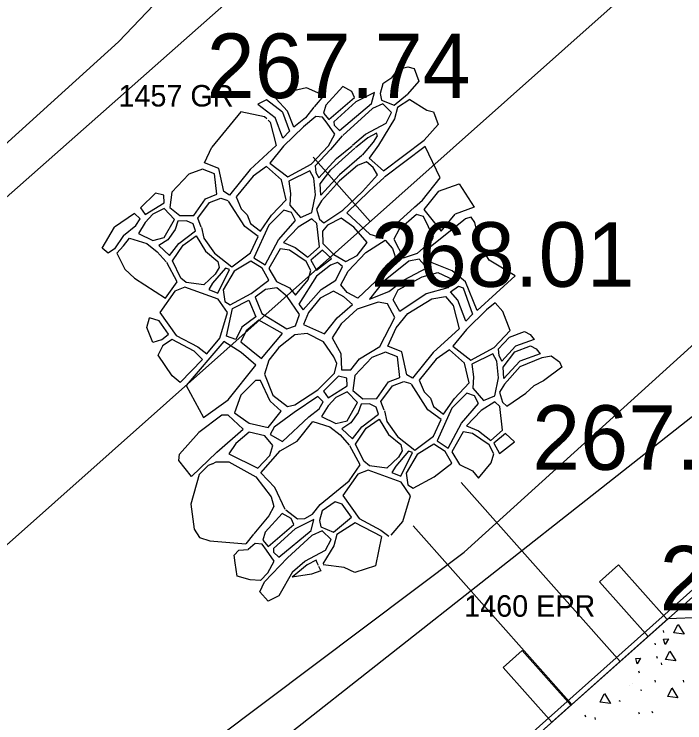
# Model space of a CAD drawing. Extents: x 49683 to 58852, y 49525 to 54803.
# Drawn here: x 55368.54 to 55399.73, y 53184.69 to 53217.62 of the extents above; entities that cross this region are included whole.
import ezdxf

# ---------------------------------------------------------------- set-up
doc = ezdxf.new("R2010")
doc.units = 0
for name, color, linetype in [('Level 1', 7, 'Continuous'), ('Level 15', 7, 'Continuous'), ('Level 27', 7, 'Continuous'), ('Level 3', 7, 'Continuous'), ('Level 32', 7, 'Continuous'), ('Level 53', 7, 'Continuous'), ('Level 57', 7, 'Continuous'), ('Level 7', 7, 'Continuous'), ('Level 8', 7, 'Continuous')]:
    doc.layers.add(name, color=color, linetype=linetype)

msp = doc.modelspace()

# ---------------------------------------------------------------- linework, layer by layer
at = {"layer": 'Level 1'}
for p, q in [((52544.807, 50683.302), (55534.583, 53340.862)), ((55385.101, 53207.99), (55382.444, 53210.979))]:
    msp.add_line(p, q, dxfattribs=at)
at = {"layer": 'Level 15'}
for p, q in [((55396.719, 53187.544), (55389.328, 53195.859)), ((55394.476, 53185.551), (55387.104, 53193.845)), ((55398.961, 53189.537), (55414.815, 53190.25)), ((55398.961, 53189.537), (55387.03, 53178.933))]:
    msp.add_line(p, q, dxfattribs=at)
for points in [[(55386.1, 53214.666), (55386.398, 53215.071), (55386.844, 53215.178), (55387.148, 53215.105), (55387.37, 53214.509), (55386.832, 53213.906)], [(55386.1, 53214.666), (55385.683, 53214.383), (55385.56, 53213.941), (55385.621, 53213.635), (55386.209, 53213.391), (55386.832, 53213.906)], [(55382.144, 53214.202), (55381.337, 53214.012), (55380.715, 53213.711), (55381.256, 53213.121)], [(55382.951, 53213.851), (55382.144, 53214.202)], [(55383.821, 53214.258), (55383.036, 53213.399), (55382.925, 53213.02), (55383.17, 53212.726), (55384.372, 53213.756), (55384.25, 53214.026), (55383.821, 53214.258)], [(55381.028, 53213.073), (55380.28, 53213.64), (55379.876, 53213.446), (55380.677, 53212.815)], [(55382.951, 53213.851), (55382.5, 53213.316)], [(55386.943, 53213.656), (55386.368, 53213.281), (55386.233, 53212.754), (55385.484, 53211.54), (55385.055, 53210.939), (55385.716, 53210.352), (55387.611, 53211.765)], [(55386.943, 53213.656), (55387.734, 53213.162), (55388.038, 53213.09), (55388.26, 53212.493), (55387.611, 53211.765)], [(55382.485, 53213.3), (55382.095, 53212.813), (55381.557, 53212.38), (55381.256, 53213.121)], [(55384.283, 53211.533), (55384.884, 53212.042), (55385.841, 53212.557), (55386.098, 53213.06), (55385.682, 53213.452), (55385.204, 53213.243), (55383.827, 53211.988)], [(55380.299, 53212.765), (55380.19, 53212.849), (55379.092, 53213.079), (55377.738, 53211.442)], [(55381.028, 53213.073), (55381.346, 53212.19), (55381.04, 53211.863), (55380.677, 53212.815)], [(55380.362, 53212.706), (55380.451, 53212.6), (55380.734, 53211.515), (55379.521, 53210.407), (55378.561, 53209.215), (55378.287, 53209.383), (55378.067, 53210.448), (55377.403, 53210.71), (55377.738, 53211.442)], [(55384.738, 53211.077), (55385.252, 53211.674), (55385.448, 53211.969), (55385.399, 53212.091), (55384.994, 53211.882), (55384.411, 53211.41)], [(55383.802, 53211.964), (55383.256, 53211.335), (55382.54, 53210.574), (55382.573, 53210.273), (55382.718, 53210.016), (55383.535, 53210.922), (55384.258, 53211.508)], [(55384.713, 53211.052), (55383.679, 53210.151), (55382.807, 53209.212), (55382.774, 53209.737), (55383.277, 53210.396), (55383.803, 53210.877), (55384.393, 53211.392)], [(55387.156, 53208.663), (55387.527, 53208.982), (55388.362, 53210.012), (55387.653, 53211.481), (55385.762, 53210.057)], [(55385.744, 53210.04), (55385.052, 53209.404), (55384.012, 53208.386), (55385.084, 53207.404), (55385.396, 53207.315), (55386, 53207.606), (55387.139, 53208.646)], [(55388.273, 53209.407), (55389.241, 53209.743), (55389.934, 53208.663), (55389.048, 53208.327)], [(55388.273, 53209.407), (55387.602, 53208.553), (55388.399, 53207.546), (55389.048, 53208.327)], [(55377.246, 53207.732), (55377.084, 53208.138), (55377.622, 53208.866), (55378.16, 53209.067), (55378.484, 53208.97)], [(55377.261, 53207.706), (55377.361, 53207.21), (55377.862, 53206.513), (55378.67, 53205.877), (55379.541, 53206.527), (55379.897, 53207.299), (55379.273, 53207.752), (55378.51, 53208.942)], [(55373.623, 53207.343), (55374.209, 53207.8), (55374.399, 53208.115), (55374.147, 53208.367), (55373.205, 53207.732)], [(55390.077, 53203.849), (55389.533, 53205.185), (55388.912, 53205.701), (55387.9, 53206.1), (55387.69, 53206.311), (55387.912, 53206.828), (55389.52, 53208.12)], [(55390.077, 53203.849), (55391.848, 53205.468), (55390.628, 53206.198), (55390.212, 53206.891), (55389.971, 53207.951), (55389.795, 53208.191), (55389.52, 53208.12)], [(55373.623, 53207.343), (55373.21, 53206.725), (55372.91, 53206.513), (55372.641, 53206.746), (55373.205, 53207.732)], [(55373.632, 53206.855), (55373.915, 53207.212), (55374.712, 53206.961), (55375.195, 53206.583), (55375.618, 53206.109)], [(55373.632, 53206.855), (55373.323, 53206.519), (55373.696, 53205.771), (55374.144, 53205.353), (55375.587, 53204.425)], [(55375.587, 53204.425), (55376.121, 53205.188), (55375.644, 53206.083)], [(55390.914, 53204.213), (55390.506, 53203.883), (55389.578, 53202.977), (55388.951, 53202.194), (55389.777, 53201.547), (55390.862, 53202.141), (55391.609, 53202.93)], [(55391.609, 53202.93), (55391.274, 53203.808), (55390.914, 53204.213)], [(55375.401, 53202.492), (55374.999, 53202.361), (55374.718, 53203.061), (55374.841, 53203.51)], [(55375.401, 53202.492), (55375.726, 53202.761), (55375.286, 53203.373), (55374.841, 53203.51)], [(55391.572, 53202.616), (55392.282, 53202.884), (55392.548, 53202.737), (55392.729, 53202.505), (55391.852, 53202.195)], [(55377.306, 53201.574), (55376.914, 53201.966), (55375.885, 53202.504), (55375.448, 53202.219)], [(55391.572, 53202.616), (55391.051, 53202.063), (55391.085, 53201.761), (55391.23, 53201.504), (55391.852, 53202.195)], [(55377.306, 53201.574), (55376.264, 53200.511), (55375.885, 53200.813), (55375.234, 53201.774), (55375.468, 53202.241)], [(55391.831, 53201.94), (55392.551, 53202.212), (55392.817, 53202.066), (55392.998, 53201.833), (55392.064, 53201.503)], [(55392.064, 53201.503), (55391.318, 53200.7), (55391.285, 53201.225), (55391.831, 53201.94)], [(55392.077, 53201.246), (55393.091, 53201.668), (55393.524, 53201.752), (55393.908, 53201.463), (55394.009, 53201.214), (55393.154, 53200.58), (55392.708, 53200.353)], [(55392.077, 53201.246), (55391.34, 53200.432), (55391.116, 53200.052), (55391.261, 53199.594), (55391.462, 53199.415), (55392.345, 53200.009), (55392.708, 53200.353)], [(55385.758, 53199.221), (55385.596, 53199.627), (55386.134, 53200.355), (55386.672, 53200.556), (55386.995, 53200.459)], [(55385.773, 53199.194), (55385.872, 53198.699), (55386.374, 53198.001), (55387.182, 53197.365), (55388.052, 53198.015), (55388.409, 53198.788), (55387.784, 53199.24), (55387.022, 53200.43)], [(55377.965, 53197.27), (55379.193, 53198.34), (55378.501, 53198.99), (55378.207, 53198.989), (55377.127, 53198.183)], [(55381.148, 53194.612), (55380.659, 53195.633), (55380.009, 53196.304), (55380.913, 53197.334), (55381.701, 53197.786), (55382.426, 53198.7), (55383.224, 53198.449), (55383.706, 53198.072), (55384.13, 53197.597)], [(55377.965, 53197.27), (55376.798, 53196.137), (55376.208, 53196.881), (55376.233, 53197.174), (55377.127, 53198.183)], [(55381.174, 53194.586), (55381.714, 53194.173), (55382.069, 53194.186), (55382.425, 53194.395), (55382.768, 53194.836), (55384.117, 53195.94), (55384.633, 53196.676), (55384.156, 53197.571)], [(55377.763, 53196.731), (55377.559, 53196.655), (55377.147, 53196.236), (55376.758, 53194.854), (55376.917, 53193.699), (55377.159, 53193.3), (55377.636, 53193.156), (55379.311, 53193.014)], [(55377.763, 53196.731), (55377.942, 53196.816), (55378.53, 53196.817), (55379.789, 53196.125), (55380.501, 53195.203), (55380.616, 53194.751), (55380.385, 53194.31), (55379.682, 53193.475)], [(55386.081, 53193.415), (55386.614, 53194.056), (55386.971, 53195.245), (55386.543, 53195.87), (55385, 53196.431), (55384.522, 53196.247), (55383.822, 53195.254), (55384.593, 53194.189), (55385.597, 53193.651), (55385.968, 53193.367)], [(55385.625, 53193.35), (55384.397, 53193.993), (55383.551, 53193.44), (55383.415, 53192.913), (55382.9, 53192.077)], [(55381.493, 53191.716), (55382.067, 53192.201), (55383.023, 53192.717), (55383.281, 53193.219), (55382.865, 53193.611), (55382.387, 53193.402), (55381.248, 53192.365)], [(55379.667, 53193.46), (55379.311, 53193.014)], [(55385.625, 53193.35), (55385.35, 53191.992), (55384.388, 53191.683), (55383.894, 53191.91), (55382.919, 53192.036)], [(55380.003, 53191.308), (55380.338, 53191.662), (55380.64, 53192.21), (55380.283, 53192.723), (55380.071, 53193.002), (55379.759, 53193.024), (55379.422, 53192.752)], [(55380.003, 53191.308), (55379.517, 53191.331), (55378.92, 53191.516), (55378.821, 53192.134), (55378.78, 53192.482), (55378.99, 53192.715), (55379.422, 53192.752)], [(55381.493, 53191.716), (55380.859, 53190.599), (55380.35, 53190.352), (55379.968, 53190.777), (55380.187, 53191.25), (55381.248, 53192.365)], [(55382.693, 53192.001), (55382.63, 53192.128), (55382.582, 53192.251), (55382.177, 53192.042), (55381.467, 53191.466)], [(55382.693, 53191.971), (55382.742, 53191.875), (55382.799, 53191.756), (55382.371, 53191.6), (55381.467, 53191.466)], [(55381.507, 53191.492), (55381.576, 53191.551)]]:
    msp.add_lwpolyline(points, dxfattribs=at)
for points in [[(55383.672, 53212.224), (55385.168, 53213.475), (55385.303, 53213.978), (55384.433, 53213.548), (55383.415, 53212.628), (55383.427, 53212.469)], [(55380.44, 53210.706), (55381.266, 53210.059), (55382.35, 53210.652), (55383.155, 53211.502), (55383.458, 53212.05), (55383.101, 53212.564), (55382.889, 53212.843), (55382.576, 53212.865), (55381.995, 53212.395), (55381.066, 53211.489)], [(55382.95, 53207.927), (55383.834, 53208.52), (55384.74, 53209.381), (55385.444, 53210.153), (55385.232, 53210.499), (55384.931, 53210.756), (55384.517, 53210.588), (55383.679, 53209.883), (55382.829, 53208.943), (55382.605, 53208.563), (55382.749, 53208.105)], [(55376.905, 53208.275), (55377.443, 53209.045), (55377.971, 53209.257), (55377.866, 53210.205), (55377.308, 53210.426), (55376.665, 53210.183), (55375.874, 53209.349), (55375.778, 53208.643), (55376.241, 53208.264)], [(55380, 53207.544), (55380.515, 53208.282), (55381.186, 53208.997), (55380.975, 53209.924), (55380.272, 53210.538), (55379.657, 53210.102), (55378.863, 53209.129), (55379.097, 53208.582), (55379.387, 53208.292), (55379.532, 53207.901)], [(55381.867, 53208.183), (55382.381, 53208.407), (55382.561, 53209.234), (55382.483, 53210.004), (55382.294, 53210.351), (55381.321, 53209.869), (55381.388, 53209.288), (55381.365, 53208.752)], [(55374.64, 53208.315), (55375.523, 53208.862), (55375.502, 53209.219), (55375.114, 53209.313), (55374.42, 53208.619)], [(55374.324, 53207.433), (55374.985, 53207.108), (55375.521, 53207.245), (55376.005, 53208.085), (55375.523, 53208.589), (55374.987, 53208.326), (55374.64, 53207.937)], [(55380.211, 53205.969), (55380.838, 53207.131), (55381.632, 53208.037), (55381.443, 53208.406), (55381.085, 53208.517), (55380.392, 53207.823), (55379.697, 53206.303)], [(55375.772, 53206.406), (55376.203, 53206.962), (55376.98, 53207.551), (55376.865, 53207.876), (55376.551, 53208.023), (55376.162, 53208.012), (55376.025, 53207.624), (55375.689, 53207.14), (55375.269, 53206.867)], [(55382.2, 53206.328), (55382.748, 53206.809), (55382.615, 53207.904), (55382.381, 53208.116), (55381.744, 53207.724), (55381.072, 53207.009), (55381.619, 53206.775)], [(55382.883, 53207.547), (55382.905, 53206.966), (55383.407, 53206.464), (55383.965, 53206.129), (55384.49, 53206.409), (55384.96, 53207.013), (55384.336, 53207.727), (55383.755, 53208.151), (55383.118, 53207.827)], [(55386.647, 53206.299), (55387.3, 53206.511), (55387.965, 53207.112), (55388.049, 53207.26), (55387.587, 53208.229), (55387.25, 53208.313), (55386.437, 53207.606), (55386.194, 53207.173)], [(55375.914, 53206.155), (55376.405, 53206.891), (55377.006, 53207.32), (55377.446, 53206.61), (55378.021, 53206.133), (55378.082, 53205.851), (55377.898, 53205.545), (55377.371, 53205.042), (55376.55, 53205.151), (55376.293, 53205.359)], [(55384.526, 53204.431), (55384.031, 53204.694), (55383.736, 53205.052), (55384.074, 53205.685), (55384.897, 53206.55), (55385.804, 53207.12), (55386.131, 53206.731), (55386.341, 53206.12), (55385.37, 53205.212)], [(55380.385, 53205.805), (55380.74, 53205.205), (55381.352, 53204.912), (55381.621, 53204.569), (55382.21, 53205.28), (55382.346, 53205.709), (55382.126, 53206.125), (55381.354, 53206.651), (55380.913, 53206.724)], [(55382.601, 53205.726), (55383.295, 53206.263), (55382.882, 53206.653), (55382.334, 53206.194)], [(55378.595, 53204.112), (55379.563, 53204.64), (55380.385, 53205.266), (55380.079, 53205.817), (55379.553, 53206.147), (55378.768, 53205.681), (55378.265, 53204.81), (55378.338, 53204.271)], [(55381.985, 53203.881), (55382.824, 53204.832), (55383.506, 53205.268), (55383.819, 53205.895), (55383.585, 53206.084), (55383.261, 53205.961), (55382.601, 53205.457), (55381.784, 53204.149)], [(55385.064, 53204.379), (55385.97, 53204.739), (55386.677, 53205.277), (55387.742, 53205.837), (55387.384, 53206.237), (55386.899, 53206.152), (55385.718, 53205.202)], [(55378.02, 53204.663), (55378.56, 53205.766), (55378.376, 53205.827), (55377.775, 53205.128), (55377.603, 53204.834)], [(55386.475, 53203.812), (55386.17, 53204.349), (55386.402, 53204.813), (55387.52, 53205.426), (55388.248, 53205.627), (55389.006, 53205.269), (55388.711, 53204.91), (55387.709, 53204.625)], [(55375.311, 53203.765), (55376.082, 53202.7), (55377.086, 53202.162), (55377.502, 53201.844), (55378.103, 53202.568), (55378.46, 53203.757), (55378.032, 53204.381), (55376.488, 53204.943), (55376.01, 53204.759)], [(55379.747, 53204.481), (55380.065, 53203.722), (55381.228, 53203), (55381.62, 53203.148), (55381.817, 53203.663), (55381.242, 53204.507), (55380.764, 53204.911), (55380.225, 53204.837)], [(55382.975, 53202.775), (55383.566, 53203.513), (55384.273, 53204.136), (55383.873, 53204.494), (55383.388, 53204.746), (55382.777, 53204.429), (55382.228, 53203.754), (55382.006, 53203.196)], [(55389.552, 53203.352), (55389.174, 53204.342), (55388.837, 53204.721), (55389.206, 53204.985), (55389.417, 53204.901), (55389.858, 53203.679)], [(55387.072, 53200.704), (55386.798, 53200.872), (55386.578, 53201.936), (55385.915, 53202.199), (55386.306, 53203.053), (55386.844, 53203.717), (55387.962, 53204.393), (55388.605, 53204.51), (55388.963, 53204.089), (55389.246, 53203.004), (55388.033, 53201.896)], [(55378.85, 53202.507), (55378.422, 53202.666), (55378.705, 53203.953), (55379.453, 53204.334), (55379.783, 53203.562), (55379.133, 53203.084)], [(55384.206, 53201.101), (55384.607, 53201.607), (55385.546, 53202.188), (55386.253, 53203.527), (55385.906, 53204.17), (55385.474, 53204.243), (55384.494, 53203.915), (55383.755, 53203.24), (55383.333, 53202.586), (55383.733, 53201.849), (55383.774, 53201.09)], [(55380.05, 53201.627), (55381.019, 53202.792), (55379.917, 53203.403), (55379.329, 53202.912), (55379.083, 53202.397)], [(55381.251, 53199.392), (55381.598, 53199.466), (55382.669, 53200.16), (55383.447, 53200.937), (55383.542, 53201.389), (55383.417, 53201.704), (55382.934, 53202.396), (55382.169, 53202.783), (55381.602, 53202.72), (55380.845, 53202.131), (55380.393, 53201.553), (55380.193, 53200.892), (55380.57, 53199.926)], [(55377.351, 53198.879), (55378.492, 53199.701), (55379.78, 53201.308), (55379.107, 53201.907), (55378.287, 53202.409), (55376.544, 53200.373)], [(55385.417, 53199.764), (55385.955, 53200.534), (55386.482, 53200.745), (55386.378, 53201.694), (55385.82, 53201.914), (55385.176, 53201.671), (55384.385, 53200.838), (55384.289, 53200.131), (55384.753, 53199.753)], [(55388.512, 53199.032), (55389.027, 53199.77), (55389.698, 53200.486), (55389.487, 53201.413), (55388.783, 53202.027), (55388.168, 53201.59), (55387.374, 53200.617), (55387.608, 53200.07), (55387.898, 53199.78), (55388.043, 53199.389)], [(55390.378, 53199.671), (55390.893, 53199.895), (55391.072, 53200.722), (55390.995, 53201.493), (55390.805, 53201.839), (55389.833, 53201.358), (55389.899, 53200.777), (55389.876, 53200.24)], [(55383.152, 53199.803), (55384.034, 53200.35), (55384.014, 53200.707), (55383.625, 53200.801), (55382.932, 53200.107)], [(55378.784, 53199.105), (55379.466, 53198.613), (55380.358, 53198.414), (55380.957, 53199.181), (55380.454, 53199.643), (55380.004, 53200.597), (55379.773, 53200.597), (55379.09, 53199.914)], [(55380.452, 53198.089), (55381.029, 53197.764), (55382.248, 53198.92), (55382.721, 53199.288), (55382.91, 53199.604), (55382.659, 53199.855), (55381.566, 53199.119), (55380.642, 53198.425)], [(55382.836, 53198.921), (55383.497, 53198.597), (55384.032, 53198.734), (55384.516, 53199.574), (55384.034, 53200.077), (55383.498, 53199.814), (55383.152, 53199.425)], [(55388.722, 53197.457), (55389.349, 53198.62), (55390.144, 53199.526), (55389.954, 53199.894), (55389.597, 53200.005), (55388.903, 53199.312), (55388.209, 53197.792)], [(55384.283, 53197.894), (55384.714, 53198.451), (55385.492, 53199.04), (55385.377, 53199.365), (55385.062, 53199.511), (55384.674, 53199.501), (55384.537, 53199.112), (55384.2, 53198.629), (55383.78, 53198.355)], [(55390.711, 53197.817), (55391.259, 53198.298), (55391.127, 53199.393), (55390.892, 53199.605), (55390.255, 53199.213), (55389.584, 53198.497), (55390.131, 53198.263)], [(55384.425, 53197.644), (55384.916, 53198.379), (55385.517, 53198.809), (55385.957, 53198.099), (55386.533, 53197.622), (55386.594, 53197.34), (55386.41, 53197.033), (55385.882, 53196.53), (55385.061, 53196.64), (55384.804, 53196.848)], [(55378.53, 53197.195), (55379.873, 53196.524), (55380.441, 53197.113), (55380.567, 53197.575), (55380.2, 53198.026), (55379.466, 53198.193), (55378.856, 53197.667)], [(55388.897, 53197.293), (55389.252, 53196.693), (55389.864, 53196.4), (55390.133, 53196.057), (55390.722, 53196.769), (55390.857, 53197.198), (55390.637, 53197.614), (55389.866, 53198.14), (55389.425, 53198.213)], [(55391.113, 53197.214), (55391.806, 53197.751), (55391.393, 53198.142), (55390.845, 53197.683)], [(55387.106, 53195.601), (55388.075, 53196.129), (55388.896, 53196.754), (55388.591, 53197.305), (55388.064, 53197.636), (55387.28, 53197.169), (55386.776, 53196.299), (55386.849, 53195.76)], [(55386.531, 53196.151), (55387.071, 53197.255), (55386.888, 53197.316), (55386.287, 53196.617), (55386.115, 53196.322)], [(55384.238, 53194.25), (55383.797, 53194.862), (55383.479, 53194.959), (55382.866, 53194.542), (55382.743, 53194.101), (55382.804, 53193.795), (55383.392, 53193.55)], [(55380.352, 53192.885), (55381.554, 53193.916), (55381.432, 53194.185), (55381.003, 53194.417), (55380.218, 53193.559), (55380.108, 53193.179)], [(55380.854, 53192.384), (55382.35, 53193.635), (55382.486, 53194.137), (55381.615, 53193.708), (55380.597, 53192.788), (55380.609, 53192.628)]]:
    msp.add_lwpolyline(points, close=True, dxfattribs=at)
at = {"layer": 'Level 27'}
for p, q in [((55370.956, 53164.979), (55412.93, 53202.289)), ((55371.123, 53164.793), (55413.164, 53202.163)), ((55395.771, 53191.251), (55396.654, 53192.036)), ((55396.654, 53192.036), (55398.913, 53189.495)), ((55398.029, 53188.71), (55395.771, 53191.251)), ((55398.913, 53189.495), (55398.029, 53188.71)), ((55391.286, 53187.265), (55392.17, 53188.05)), ((55392.17, 53188.05), (55394.428, 53185.509)), ((55393.545, 53184.723), (55391.286, 53187.265)), ((55394.428, 53185.509), (55393.545, 53184.723))]:
    msp.add_line(p, q, dxfattribs=at)
at = {"layer": 'Level 3'}
for p, q in [((55346.635, 53190.085), (55550.597, 53370.238)), ((55389.472, 53192.624), (55564.426, 53351.067)), ((55362.189, 53172.14), (55389.472, 53192.624))]:
    msp.add_line(p, q, dxfattribs=at)
at = {"layer": 'Level 7'}
for p, q in [((55373.393, 53216.333), (55399.59, 53243.984)), ((55345.701, 53191.318), (55373.393, 53216.333)), ((55421.996, 53216.165), (55364.505, 53170.939))]:
    msp.add_line(p, q, dxfattribs=at)
at = {"layer": 'Level 8'}
for p, q in [((55398.721, 53188.983), (55398.745, 53188.895)), ((55398.333, 53188.401), (55398.357, 53188.313)), ((55398.419, 53187.786), (55398.443, 53187.698)), ((55398.632, 53187.475), (55398.656, 53187.387)), ((55397.577, 53187.105), (55397.602, 53187.017)), ((55398.333, 53186.674), (55398.357, 53186.586)), ((55399.652, 53186.674), (55399.676, 53186.586)), ((55397.162, 53186.409), (55397.162, 53186.409)), ((55397.291, 53186.515), (55397.291, 53186.515)), ((55397.727, 53186.192), (55397.664, 53186.212)), ((55396.744, 53185.689), (55396.68, 53185.708)), ((55395.085, 53185.064), (55395.109, 53184.976)), ((55397.578, 53185.196), (55397.603, 53185.108)), ((55398.201, 53185.24), (55398.225, 53185.153)), ((55395.542, 53184.934), (55395.566, 53184.847))]:
    msp.add_line(p, q, dxfattribs=at)
for points in [[(55399.419, 53189.27), (55399.698, 53188.815), (55399.225, 53188.869), (55399.414, 53189.262)], [(55398.816, 53188.328), (55398.747, 53188.575), (55398.977, 53188.593), (55398.816, 53188.328)], [(55399.033, 53188.031), (55399.312, 53187.576), (55398.839, 53187.63), (55399.029, 53188.023)], [(55397.516, 53187.436), (55397.447, 53187.683), (55397.678, 53187.7), (55397.516, 53187.436)], [(55399.13, 53186.313), (55399.41, 53185.858), (55398.936, 53185.912), (55399.126, 53186.305)], [(55395.99, 53186.054), (55396.269, 53185.599), (55395.796, 53185.653), (55395.985, 53186.046)]]:
    msp.add_lwpolyline(points, dxfattribs=at)

# ---------------------------------------------------------------- texts
at = {"layer": 'Level 32'}
for s, p in [('267.74', (55377.499, 53213.726)), ('268.01', (55385.128, 53204.956)), ('267.81', (55392.634, 53196.45)), ('266.62', (55398.565, 53189.914))]:
    msp.add_text(s, height=3, dxfattribs=at).set_placement(p)
at = {"layer": 'Level 53'}
msp.add_text('1460 EPR', height=1, dxfattribs=at).set_placement((55389.472, 53189.624))
at = {"layer": 'Level 57'}
msp.add_text('1457 GR', height=1, dxfattribs=at).set_placement((55373.393, 53213.333))

doc.saveas('drawing.dxf')
